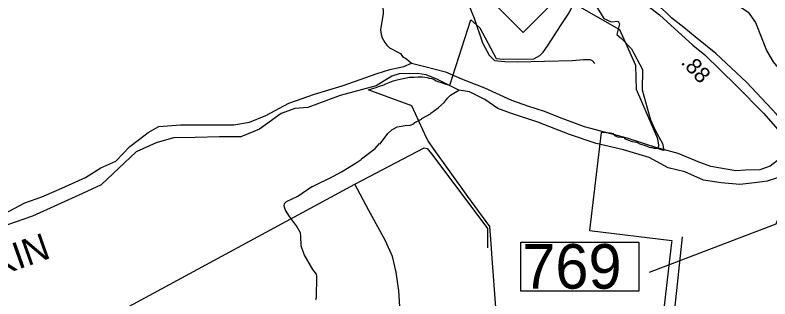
# Model space of a CAD drawing. Extents: x 1248089 to 1457196, y 820910 to 988753.
# Drawn here: x 1350937 to 1356872, y 877672 to 879902 of the extents above; entities that cross this region are included whole.
import ezdxf

# ---------------------------------------------------------------- set-up
doc = ezdxf.new("R2010")
doc.units = 0
for name, color, linetype in [('Exist Boundary Political City Limit New Hole', 7, 'Continuous'), ('Exist Hydrographic Creek Single Shore', 7, 'Continuous'), ('Exist Hydrographic Misc Water Feature', 7, 'Continuous'), ('Exist Hydrographic River Shore', 7, 'Continuous'), ('Exist Hydrographic River Shore Label', 7, 'Continuous'), ('Exist Road Non-System Type 51', 7, 'Continuous'), ('Exist Road Primary NC Shield CELL', 7, 'Continuous'), ('Exist Road Primary US Divided Attributed', 7, 'Continuous'), ('Exist Road Primary US Mileage Hundredths English Label', 7, 'Continuous'), ('Prop Guardrail', 7, 'Continuous')]:
    doc.layers.add(name, color=color, linetype=linetype)

msp = doc.modelspace()

# ---------------------------------------------------------------- linework, layer by layer
at = {"layer": 'Exist Boundary Political City Limit New Hole'}
for p, q in [((1354355.4, 879352.3), (1354520.1, 879863.8)), ((1354520.1, 879863.8), (1354590.7, 879803.3)), ((1354686.8, 878025), (1354684.3, 878069.5))]:
    msp.add_line(p, q, dxfattribs=at)
for points in [[(1355073.2, 879595.7), (1355088.7, 879611.9), (1355119.6, 879654.9), (1355153.6, 879707.7), (1355226.7, 879817.5), (1355261.9, 879872.4), (1355292.7, 879919.4), (1355341.5, 880017), (1355401.3, 880070.2)], [(1355433.7, 880070.2), (1355441, 880008.8), (1355504.1, 879977.3), (1355566.4, 879875.2), (1355622.9, 879848.1), (1355677.8, 879855.1), (1355689.5, 879834), (1355669.5, 879749.4), (1355704.2, 879718.7), (1355784.5, 879637.1), (1355869.9, 879476), (1355866.9, 879313.7), (1355933.4, 879078.5), (1355967.9, 879002.2), (1356028.7, 878893.8), (1356037, 878837.3)], [(1354590.7, 879803.3), (1354719.9, 879562.2), (1354777.3, 879556), (1355017, 879559.7), (1355063.5, 879585.8), (1355073.2, 879595.7)], [(1353714, 879315.3), (1353734.2, 879320.4), (1353740.2, 879322.6), (1353757.1, 879328.4), (1353775.6, 879333.6), (1353801.7, 879344.3), (1353836.9, 879354.2), (1353853.2, 879362.8), (1353877.7, 879371.4), (1353895.8, 879380.5), (1353912.7, 879386), (1353932, 879390.8), (1353951, 879396.7), (1354037.5, 879414.6), (1354057.2, 879415.1), (1354071.5, 879413.5), (1354105.6, 879417), (1354139.7, 879417.2), (1354177.6, 879411.2), (1354193.9, 879406.3), (1354213.8, 879402.9), (1354232.7, 879395.6), (1354248.7, 879386.4), (1354268.8, 879376.8), (1354288.6, 879371.4), (1354323.5, 879359.7), (1354355.4, 879352.3)], [(1354185.6, 878915.4), (1354172.3, 878937.7), (1354055.5, 879190.3), (1353714, 879315.3)], [(1355545.2, 878980.9), (1355453.7, 878209.5), (1356100.2, 878131.2)], [(1356037, 878837.3), (1356026.2, 878840.9), (1355989.3, 878853.2), (1355977.1, 878854.4), (1355964.5, 878854.5), (1355948, 878858.7), (1355937, 878859.8), (1355924.5, 878862.4), (1355901.8, 878872.3), (1355853, 878889.2), (1355834.8, 878897.2), (1355822.6, 878900.8), (1355791.3, 878905.6), (1355774.8, 878910.7), (1355737.2, 878926.3), (1355731.3, 878934.2), (1355723.4, 878939.4), (1355708.7, 878939.1), (1355676.2, 878942.7), (1355662.6, 878948), (1355656, 878953.6), (1355641.7, 878968.2), (1355630.3, 878971.2), (1355615.8, 878973.4), (1355545.2, 878980.9)], [(1354498.1, 878478), (1354218.7, 878865), (1354199.8, 878891.3), (1354185.6, 878915.4)], [(1354684.3, 878069.5), (1354671.2, 878242.2), (1354498.1, 878478)], [(1356100.2, 878131.2), (1356098.4, 878115.7), (1356050.8, 877710.2)], [(1354728.3, 877454.2), (1354719.8, 877570.2), (1354686.8, 878025)], [(1356050.8, 877710.2), (1356034.5, 877570.2), (1356016, 877435.4)]]:
    msp.add_lwpolyline(points, dxfattribs=at)
at = {"layer": 'Exist Hydrographic Creek Single Shore'}
msp.add_lwpolyline([(1355995.4, 878857.7), (1355999.3, 878879), (1355990.2, 878929.5), (1355823.1, 879317), (1355819.1, 879507.4), (1355692.1, 879785.7), (1355191.1, 880075.5)], dxfattribs=at)
at = {"layer": 'Exist Hydrographic Misc Water Feature'}
for points in [[(1353830.8, 880163.6), (1353832.1, 880107.3), (1353836, 880099.2), (1353835.4, 880075.2), (1353827.8, 880043.2), (1353826.9, 880039.3), (1353831.9, 879915.4), (1353811.1, 879787.8), (1353816.2, 879749.7), (1353823.6, 879723.5), (1353844.8, 879687), (1353860.4, 879666.6), (1353881.9, 879646.1), (1353966.9, 879600.2), (1353984.4, 879575.8), (1354013.8, 879558.2), (1354052.8, 879524.7)], [(1354004.4, 879035.4), (1354044.4, 879038.5), (1354072.6, 879047.8), (1354080.8, 879057.6), (1354133.4, 879084.4), (1354136.5, 879089.4), (1354202.4, 879126.8), (1354205.1, 879131.9), (1354264.6, 879172.7), (1354312.5, 879218.3), (1354337.2, 879249.8), (1354361.7, 879273.2), (1354425.1, 879311.9)], [(1353302.1, 877667.5), (1353306.4, 877683.4), (1353310.1, 877851.2), (1353306.5, 877867.3), (1353277.2, 877904), (1353209.9, 878021.5), (1353187.4, 878090.1), (1353185.1, 878166.1), (1353181.6, 878190.2), (1353148.9, 878247), (1353094.4, 878320.2), (1353063.6, 878368.9), (1353052.3, 878401.2), (1353056.8, 878423), (1353071.2, 878438.7), (1353160.1, 878478.7), (1353269.8, 878556.2), (1353274.8, 878555.4), (1353439.5, 878636.2), (1353504.2, 878670.8), (1353617.8, 878740.2), (1353658.4, 878767.3), (1353661.1, 878772.3), (1353768.3, 878852.8), (1353801.2, 878892), (1353807.2, 878891.8), (1353867, 878972.5), (1353899.7, 879001.8), (1353940.2, 879024.8), (1354004.4, 879035.4)]]:
    msp.add_lwpolyline(points, dxfattribs=at)
at = {"layer": 'Exist Hydrographic River Shore'}
for points in [[(1350851.1, 878339.6), (1351014.4, 878426.1), (1351148.9, 878474.2), (1351280.2, 878531.8), (1351490.5, 878626.2), (1351612.2, 878703.1), (1351730.7, 878754.4), (1351839.5, 878869.7), (1351916.4, 878927.4), (1351983.7, 878978.7), (1352066.9, 879026.8), (1352236.6, 879039.6), (1352444.8, 879039.6), (1352656.2, 879039.6), (1352781.1, 879062), (1352909.2, 879113.3), (1353088.5, 879209.5), (1353290.3, 879280), (1353508, 879347.3), (1353785.4, 879442.8), (1353884.7, 879474.8), (1353993.5, 879497.2), (1354052.8, 879524.7), (1354160.1, 879497.2), (1354320.2, 879455.6), (1354448.3, 879401.1), (1354627.6, 879330.6), (1354841.1, 879234.6), (1354966, 879189.7), (1355097.3, 879148.1), (1355235, 879093.6), (1355411.2, 879026.3), (1355747.4, 878936.6), (1355995.4, 878857.7)], [(1356982, 878639), (1356850.7, 878597.4), (1356751.4, 878584.6), (1356636.1, 878571.7), (1356488.8, 878584.6), (1356351.1, 878603.8), (1356203.8, 878671.1), (1356072.5, 878703.1), (1355922, 878783.3), (1355720.2, 878844.1), (1355505.7, 878892.2), (1355297.5, 878962.7), (1355047.7, 879062.1), (1354833.2, 879132.6), (1354733.9, 879167.8), (1354631.4, 879238.3), (1354509.7, 879299.2), (1354425.1, 879311.9), (1354252.2, 879397.9), (1354168.9, 879433.2), (1354101.7, 879442.8), (1353957.6, 879439.6), (1353899.9, 879423.6), (1353775, 879346.6), (1353493.2, 879269.7), (1353240.2, 879176.8), (1353137.7, 879167.2), (1353028.9, 879128.7), (1352859.1, 879006.9), (1352711.8, 878946), (1352545.3, 878946), (1352353.1, 878939.6), (1352181.7, 878936.7), (1352047.2, 878898.2), (1351890.3, 878827.7), (1351614.9, 878568.1), (1351467.6, 878500.8), (1351073.7, 878321.3), (1350805.7, 878229.6)], [(1357153.5, 878848.2), (1357031, 878799.2), (1356988.3, 878788.5), (1356931.7, 878758.6), (1356874.1, 878714.8), (1356791.9, 878687), (1356680.8, 878682.7), (1356604, 878677.4), (1356408.1, 878711.5), (1356320.6, 878743.6), (1356149.8, 878814.1), (1355995.4, 878857.7)]]:
    msp.add_lwpolyline(points, dxfattribs=at)
at = {"layer": 'Exist Road Non-System Type 51'}
msp.add_line((1351740.9, 877563.4), (1353609, 878574.2), dxfattribs=at)
for points in [[(1353639.3, 880579.5), (1353714.9, 880591.1), (1353819.5, 880617.3), (1353869, 880620.2), (1353906.8, 880614.4), (1353956.2, 880594), (1354226.6, 880317.6), (1354499.9, 879994.6), (1354546.5, 879878.2), (1354613.3, 879683.2), (1354665.7, 879587.2), (1354706.4, 879546.5), (1354787.8, 879537.7), (1354889.6, 879534.8), (1355098.9, 879540.6), (1355317, 879546.5), (1355407.1, 879552.3), (1355456.5, 879552.3), (1355474, 879546.5), (1355494.3, 879523.2)], [(1356538.6, 880020.3), (1356636.7, 879969.8), (1356701.1, 879925), (1356760, 879843.6), (1356807.6, 879717.5), (1356844, 879624.9), (1356897.3, 879535.2), (1357118.6, 879268.8), (1357230.7, 879145.4)], [(1353609, 878574.2), (1354154.9, 878858.9), (1354178.3, 878855), (1354221.3, 878800.2), (1354651.3, 878225.2), (1354651.3, 878072.6)], [(1354201.4, 877170.8), (1354147.6, 877229.4), (1354091.3, 877309.1), (1354028.1, 877414.6), (1354000, 877482.6), (1353978.9, 877548.2), (1353962.5, 877611.5), (1353955.5, 877735.8), (1353934.4, 877881.1), (1353903.9, 878005.4), (1353850.1, 878129.6), (1353716.7, 878372.6), (1353609, 878574.2)], [(1356107.5, 877373.3), (1356123.1, 877565), (1356185.7, 878159.6)]]:
    msp.add_lwpolyline(points, dxfattribs=at)
at = {"layer": 'Exist Road Primary NC Shield CELL'}
msp.add_lwpolyline([(1354599.3, 880099.8), (1354932.3, 880432.8), (1355265.3, 880099.8), (1354932.3, 879766.8)], close=True, dxfattribs=at)
at = {"layer": 'Exist Road Primary US Divided Attributed'}
for points in [[(1354960.3, 880560.4), (1355180, 880460.5), (1355340.1, 880378.5), (1355452.3, 880317.3), (1355627.5, 880197.4), (1355760.1, 880099.1), (1355912.5, 879976), (1356003.1, 879903.3), (1356266.8, 879665.7), (1356360.5, 879590.6), (1356610.3, 879347.6), (1356820.7, 879132.4), (1357006.4, 878920.3), (1357117.2, 878787.3)], [(1357190.4, 878817.5), (1357049.7, 878980.7), (1356922.8, 879123.1), (1356690.8, 879372.3), (1356446.3, 879599.9), (1356283.9, 879731.4), (1356194.1, 879805.7), (1356100.5, 879879.3), (1356058.8, 879920.3), (1355985.3, 879986.1), (1355842.9, 880104.5), (1355751.6, 880173.4), (1355655.7, 880246.9)]]:
    msp.add_lwpolyline(points, dxfattribs=at)
at = {"layer": 'Prop Guardrail'}
msp.add_lwpolyline([(1357092.7, 878694.7), (1356918.7, 878259.8), (1355922.3, 877880.2)], dxfattribs=at)
msp.add_lwpolyline([(1354912.5, 878117), (1355841.4, 878117), (1355841.4, 877732.9), (1354912.5, 877732.9)], close=True, dxfattribs=at)

# ---------------------------------------------------------------- texts
at = {"layer": 'Exist Hydrographic River Shore Label'}
msp.add_text('YADKIN', height=210, rotation=19.55042, dxfattribs=at).set_placement((1350242.2, 877646.8))
at = {"layer": 'Exist Road Primary US Mileage Hundredths English Label'}
msp.add_text('.88', height=125, rotation=312.96052, dxfattribs=at).set_placement((1356166.7, 879526.2))
at = {"layer": 'Prop Guardrail'}
msp.add_text('769', height=350, dxfattribs=at).set_placement((1354925, 877752.6))

doc.saveas('drawing.dxf')
